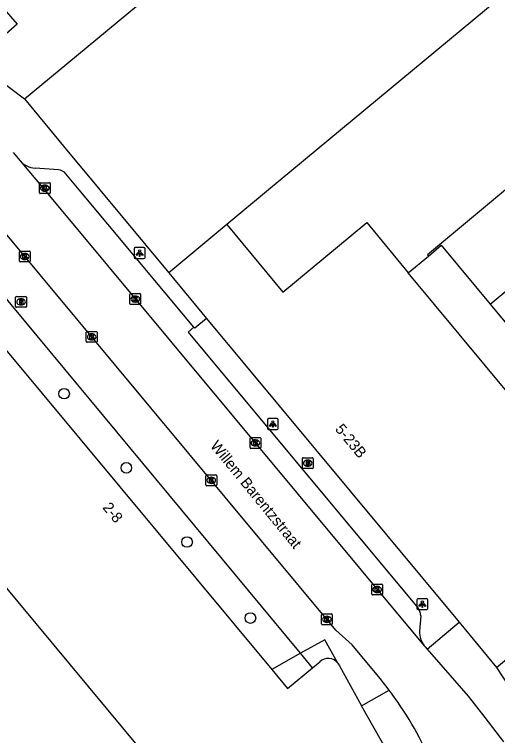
# Model space of a CAD drawing. Extents: x 160379 to 161131, y 383940 to 384849.
# Drawn here: x 160927.4 to 160972, y 384449.7 to 384516.2 of the extents above; entities that cross this region are included whole.
import ezdxf

# ---------------------------------------------------------------- set-up
doc = ezdxf.new("R2010")
doc.units = 0
for name, color, linetype in [('IMGEO_Boom', 7, 'Continuous'), ('IMGEO_Brandkraan', 7, 'Continuous'), ('IMGEO_Kolk', 7, 'Continuous'), ('IMGEO_Lichtpunt', 7, 'Continuous'), ('IMGEO_Openbare_ruimte_label', 7, 'Continuous'), ('IMGEO_Pand', 7, 'Continuous'), ('IMGEO_Pand_nummerreeks', 7, 'Continuous'), ('IMGEO_Pand_overbouw', 7, 'Continuous'), ('IMGEO_Rijbaan_lokaal_open', 7, 'Continuous'), ('IMGEO_Voetpad_open', 7, 'Continuous')]:
    doc.layers.add(name, color=color, linetype=linetype)

msp = doc.modelspace()

# ---------------------------------------------------------------- linework, layer by layer
at = {"layer": 'IMGEO_Boom'}
for centre in [(160932.002, 384481.203), (160937.751, 384474.368), (160943.357, 384467.523), (160949.208, 384460.509)]:
    msp.add_circle(centre, 0.489, dxfattribs=at)
at = {"layer": 'IMGEO_Brandkraan'}
for p, q in [((160927.522, 384489.245), (160927.522, 384490.097)), ((160927.597, 384490.171), (160928.449, 384490.171)), ((160928.01, 384489.951), (160928.035, 384489.951)), ((160928.523, 384490.097), (160928.523, 384489.245)), ((160928.449, 384489.171), (160927.597, 384489.171)), ((160928.033, 384489.391), (160928.008, 384489.391)), ((160954.006, 384474.37), (160954.006, 384475.222)), ((160954.081, 384475.296), (160954.933, 384475.296)), ((160954.494, 384475.076), (160954.519, 384475.076)), ((160955.007, 384475.222), (160955.007, 384474.37)), ((160954.517, 384474.516), (160954.492, 384474.516)), ((160954.933, 384474.296), (160954.081, 384474.296))]:
    msp.add_line(p, q, dxfattribs=at)
for points in [[(160927.522, 384489.245), (160927.522, 384490.097)], [(160927.597, 384490.171), (160928.449, 384490.171)], [(160927.87, 384489.871), (160927.87, 384489.471), (160928.083, 384489.471)], [(160928.101, 384489.871), (160927.87, 384489.871)], [(160928.049, 384489.79), (160927.995, 384489.79), (160927.995, 384489.714)], [(160927.995, 384489.714), (160928.048, 384489.714)], [(160928.523, 384490.097), (160928.523, 384489.245)], [(160928.449, 384489.171), (160927.597, 384489.171)], [(160928.057, 384489.638), (160927.995, 384489.638), (160927.995, 384489.557)], [(160927.995, 384489.557), (160928.057, 384489.557)], [(160954.006, 384474.37), (160954.006, 384475.222)], [(160954.081, 384475.296), (160954.933, 384475.296)], [(160955.007, 384475.222), (160955.007, 384474.37)], [(160954.354, 384474.996), (160954.354, 384474.596), (160954.567, 384474.596)], [(160954.585, 384474.996), (160954.354, 384474.996)], [(160954.533, 384474.915), (160954.479, 384474.915), (160954.479, 384474.839)], [(160954.479, 384474.839), (160954.532, 384474.839)], [(160954.541, 384474.763), (160954.479, 384474.763), (160954.479, 384474.682)], [(160954.479, 384474.682), (160954.541, 384474.682)], [(160954.933, 384474.296), (160954.081, 384474.296)]]:
    msp.add_lwpolyline(points, dxfattribs=at)
for centre, radius, start, end in [((160927.599, 384490.095), 0.0765, 91.55205, 178.44795), ((160927.599, 384490.095), 0.0765, 91.55205, 178.44795), ((160928.05, 384489.752), 0.0379, 267.82845, 90.93552), ((160928.105, 384489.726), 0.145, 59.4692, 91.53667), ((160928.13, 384489.773), 0.0922, 285.51372, 58.15012), ((160928.447, 384490.095), 0.0765, 1.55205, 88.44795), ((160928.447, 384490.095), 0.0765, 1.55205, 88.44795), ((160927.599, 384489.247), 0.0765, 181.55205, 268.44795), ((160927.599, 384489.247), 0.0765, 181.55205, 268.44795), ((160928.058, 384489.597), 0.0404, 269.87594, 90.50774), ((160928.089, 384489.722), 0.251, 268.66757, 293.53466), ((160928.135, 384489.581), 0.105, 301.31148, 78.98903), ((160928.447, 384489.247), 0.0765, 271.55205, 358.44795), ((160928.447, 384489.247), 0.0765, 271.55205, 358.44795), ((160954.083, 384475.22), 0.0765, 91.55205, 178.44795), ((160954.083, 384475.22), 0.0765, 91.55205, 178.44795), ((160954.931, 384475.22), 0.0765, 1.55205, 88.44795), ((160954.931, 384475.22), 0.0765, 1.55205, 88.44795), ((160954.534, 384474.877), 0.0379, 267.82845, 90.93552), ((160954.542, 384474.722), 0.0404, 269.87594, 90.50774), ((160954.573, 384474.847), 0.251, 268.66757, 293.53466), ((160954.589, 384474.851), 0.145, 59.4692, 91.53667), ((160954.614, 384474.898), 0.0922, 285.51372, 58.15012), ((160954.619, 384474.706), 0.105, 301.31148, 78.98903), ((160954.083, 384474.372), 0.0765, 181.55205, 268.44795), ((160954.083, 384474.372), 0.0765, 181.55205, 268.44795), ((160954.931, 384474.372), 0.0765, 271.55205, 358.44795), ((160954.931, 384474.372), 0.0765, 271.55205, 358.44795)]:
    msp.add_arc(centre, radius, start, end, dxfattribs=at)
for centre, major_axis, ratio, start_param, end_param in [((160928.009, 384489.671), (-0.387, 0.002), 0.722429, 4.712389, 7.853982), ((160928.034, 384489.671), (-0.39, 0.002), 0.717154, 1.570796, 4.712389), ((160954.493, 384474.796), (-0.387, 0.002), 0.722429, 4.712389, 7.853982), ((160954.518, 384474.796), (-0.39, 0.002), 0.717154, 1.570796, 4.712389)]:
    msp.add_ellipse(centre, major_axis=major_axis, ratio=ratio, start_param=start_param, end_param=end_param, dxfattribs=at)
at = {"layer": 'IMGEO_Kolk'}
for p, q in [((160929.723, 384499.736), (160929.723, 384500.588)), ((160929.798, 384500.662), (160930.65, 384500.662)), ((160930.211, 384500.442), (160930.236, 384500.442)), ((160930.724, 384500.588), (160930.724, 384499.736)), ((160930.234, 384499.882), (160930.209, 384499.882)), ((160930.65, 384499.662), (160929.798, 384499.662)), ((160927.945, 384494.361), (160928.797, 384494.361)), ((160927.87, 384493.435), (160927.87, 384494.287)), ((160928.358, 384494.141), (160928.383, 384494.141)), ((160928.871, 384494.287), (160928.871, 384493.435)), ((160928.797, 384493.361), (160927.945, 384493.361)), ((160928.381, 384493.581), (160928.356, 384493.581)), ((160938.07, 384489.507), (160938.07, 384490.359)), ((160938.145, 384490.433), (160938.997, 384490.433)), ((160939.071, 384490.359), (160939.071, 384489.507)), ((160938.558, 384490.213), (160938.583, 384490.213)), ((160938.997, 384489.433), (160938.145, 384489.433)), ((160938.581, 384489.653), (160938.556, 384489.653)), ((160934.055, 384486.017), (160934.055, 384486.869)), ((160934.13, 384486.943), (160934.982, 384486.943)), ((160934.543, 384486.723), (160934.568, 384486.723)), ((160935.056, 384486.869), (160935.056, 384486.017)), ((160934.982, 384485.943), (160934.13, 384485.943)), ((160934.566, 384486.163), (160934.541, 384486.163)), ((160949.172, 384476.236), (160949.172, 384477.088)), ((160949.247, 384477.162), (160950.099, 384477.162)), ((160950.173, 384477.088), (160950.173, 384476.236)), ((160949.66, 384476.942), (160949.685, 384476.942)), ((160950.099, 384476.162), (160949.247, 384476.162)), ((160949.683, 384476.382), (160949.658, 384476.382)), ((160945.094, 384472.787), (160945.094, 384473.639)), ((160945.169, 384473.713), (160946.021, 384473.713)), ((160945.582, 384473.493), (160945.607, 384473.493)), ((160946.095, 384473.639), (160946.095, 384472.787)), ((160946.021, 384472.713), (160945.169, 384472.713)), ((160945.605, 384472.933), (160945.58, 384472.933)), ((160960.416, 384462.714), (160960.416, 384463.566)), ((160960.491, 384463.64), (160961.343, 384463.64)), ((160960.904, 384463.42), (160960.929, 384463.42)), ((160961.417, 384463.566), (160961.417, 384462.714)), ((160961.343, 384462.64), (160960.491, 384462.64)), ((160960.927, 384462.86), (160960.902, 384462.86)), ((160955.772, 384459.964), (160955.772, 384460.816)), ((160955.847, 384460.89), (160956.699, 384460.89)), ((160956.26, 384460.67), (160956.285, 384460.67)), ((160956.773, 384460.816), (160956.773, 384459.964)), ((160956.699, 384459.89), (160955.847, 384459.89)), ((160956.283, 384460.11), (160956.258, 384460.11))]:
    msp.add_line(p, q, dxfattribs=at)
for points in [[(160929.723, 384499.736), (160929.723, 384500.588)], [(160929.798, 384500.662), (160930.65, 384500.662)], [(160930.044, 384500.362), (160930.167, 384500.362), (160930.167, 384500.211), (160930.297, 384500.362), (160930.461, 384500.362), (160930.315, 384500.211), (160930.468, 384499.962), (160930.316, 384499.962), (160930.231, 384500.126), (160930.167, 384500.059), (160930.167, 384499.962), (160930.044, 384499.962), (160930.044, 384500.362)], [(160930.724, 384500.588), (160930.724, 384499.736)], [(160930.65, 384499.662), (160929.798, 384499.662)], [(160927.945, 384494.361), (160928.797, 384494.361)], [(160927.87, 384493.435), (160927.87, 384494.287)], [(160928.191, 384494.061), (160928.314, 384494.061), (160928.314, 384493.91), (160928.444, 384494.061), (160928.608, 384494.061), (160928.462, 384493.91), (160928.615, 384493.661), (160928.463, 384493.661), (160928.378, 384493.825), (160928.314, 384493.758), (160928.314, 384493.661), (160928.191, 384493.661), (160928.191, 384494.061)], [(160928.871, 384494.287), (160928.871, 384493.435)], [(160928.797, 384493.361), (160927.945, 384493.361)], [(160938.07, 384489.507), (160938.07, 384490.359)], [(160938.145, 384490.433), (160938.997, 384490.433)], [(160939.071, 384490.359), (160939.071, 384489.507)], [(160938.391, 384490.133), (160938.514, 384490.133), (160938.514, 384489.982), (160938.644, 384490.133), (160938.808, 384490.133), (160938.662, 384489.982), (160938.815, 384489.733), (160938.663, 384489.733), (160938.578, 384489.897), (160938.514, 384489.83), (160938.514, 384489.733), (160938.391, 384489.733), (160938.391, 384490.133)], [(160938.997, 384489.433), (160938.145, 384489.433)], [(160934.055, 384486.017), (160934.055, 384486.869)], [(160934.13, 384486.943), (160934.982, 384486.943)], [(160934.376, 384486.643), (160934.499, 384486.643), (160934.499, 384486.492), (160934.629, 384486.643), (160934.793, 384486.643), (160934.647, 384486.492), (160934.8, 384486.243), (160934.648, 384486.243), (160934.563, 384486.407), (160934.499, 384486.34), (160934.499, 384486.243), (160934.376, 384486.243), (160934.376, 384486.643)], [(160935.056, 384486.869), (160935.056, 384486.017)], [(160934.982, 384485.943), (160934.13, 384485.943)], [(160949.172, 384476.236), (160949.172, 384477.088)], [(160949.247, 384477.162), (160950.099, 384477.162)], [(160950.173, 384477.088), (160950.173, 384476.236)], [(160949.493, 384476.862), (160949.616, 384476.862), (160949.616, 384476.711), (160949.746, 384476.862), (160949.91, 384476.862), (160949.764, 384476.711), (160949.917, 384476.462), (160949.765, 384476.462), (160949.68, 384476.626), (160949.616, 384476.559), (160949.616, 384476.462), (160949.493, 384476.462), (160949.493, 384476.862)], [(160950.099, 384476.162), (160949.247, 384476.162)], [(160945.094, 384472.787), (160945.094, 384473.639)], [(160945.169, 384473.713), (160946.021, 384473.713)], [(160945.415, 384473.413), (160945.538, 384473.413), (160945.538, 384473.262), (160945.668, 384473.413), (160945.832, 384473.413), (160945.686, 384473.262), (160945.839, 384473.013), (160945.687, 384473.013), (160945.602, 384473.177), (160945.538, 384473.11), (160945.538, 384473.013), (160945.415, 384473.013), (160945.415, 384473.413)], [(160946.095, 384473.639), (160946.095, 384472.787)], [(160946.021, 384472.713), (160945.169, 384472.713)], [(160960.416, 384462.714), (160960.416, 384463.566)], [(160960.491, 384463.64), (160961.343, 384463.64)], [(160960.737, 384463.34), (160960.86, 384463.34), (160960.86, 384463.189), (160960.99, 384463.34), (160961.154, 384463.34), (160961.008, 384463.189), (160961.161, 384462.94), (160961.009, 384462.94), (160960.924, 384463.104), (160960.86, 384463.037), (160960.86, 384462.94), (160960.737, 384462.94), (160960.737, 384463.34)], [(160961.417, 384463.566), (160961.417, 384462.714)], [(160961.343, 384462.64), (160960.491, 384462.64)], [(160955.772, 384459.964), (160955.772, 384460.816)], [(160955.847, 384460.89), (160956.699, 384460.89)], [(160956.093, 384460.59), (160956.216, 384460.59), (160956.216, 384460.439), (160956.346, 384460.59), (160956.51, 384460.59), (160956.364, 384460.439), (160956.517, 384460.19), (160956.365, 384460.19), (160956.28, 384460.354), (160956.216, 384460.287), (160956.216, 384460.19), (160956.093, 384460.19), (160956.093, 384460.59)], [(160956.773, 384460.816), (160956.773, 384459.964)], [(160956.699, 384459.89), (160955.847, 384459.89)]]:
    msp.add_lwpolyline(points, dxfattribs=at)
for centre, start, end in [((160929.8, 384500.586), 91.55205, 178.44795), ((160929.8, 384500.586), 91.55205, 178.44795), ((160930.648, 384500.586), 1.55205, 88.44795), ((160930.648, 384500.586), 1.55205, 88.44795), ((160929.8, 384499.738), 181.55205, 268.44795), ((160929.8, 384499.738), 181.55205, 268.44795), ((160930.648, 384499.738), 271.55205, 358.44795), ((160930.648, 384499.738), 271.55205, 358.44795), ((160927.947, 384494.285), 91.55205, 178.44795), ((160927.947, 384494.285), 91.55205, 178.44795), ((160928.795, 384494.285), 1.55205, 88.44795), ((160928.795, 384494.285), 1.55205, 88.44795), ((160927.947, 384493.437), 181.55205, 268.44795), ((160927.947, 384493.437), 181.55205, 268.44795), ((160928.795, 384493.437), 271.55205, 358.44795), ((160928.795, 384493.437), 271.55205, 358.44795), ((160938.147, 384490.357), 91.55205, 178.44795), ((160938.147, 384490.357), 91.55205, 178.44795), ((160938.995, 384490.357), 1.55205, 88.44795), ((160938.995, 384490.357), 1.55205, 88.44795), ((160938.147, 384489.509), 181.55205, 268.44795), ((160938.147, 384489.509), 181.55205, 268.44795), ((160938.995, 384489.509), 271.55205, 358.44795), ((160938.995, 384489.509), 271.55205, 358.44795), ((160934.132, 384486.867), 91.55205, 178.44795), ((160934.132, 384486.867), 91.55205, 178.44795), ((160934.98, 384486.867), 1.55205, 88.44795), ((160934.98, 384486.867), 1.55205, 88.44795), ((160934.132, 384486.019), 181.55205, 268.44795), ((160934.132, 384486.019), 181.55205, 268.44795), ((160934.98, 384486.019), 271.55205, 358.44795), ((160934.98, 384486.019), 271.55205, 358.44795), ((160949.249, 384477.086), 91.55205, 178.44795), ((160949.249, 384477.086), 91.55205, 178.44795), ((160950.097, 384477.086), 1.55205, 88.44795), ((160950.097, 384477.086), 1.55205, 88.44795), ((160949.249, 384476.238), 181.55205, 268.44795), ((160949.249, 384476.238), 181.55205, 268.44795), ((160950.097, 384476.238), 271.55205, 358.44795), ((160950.097, 384476.238), 271.55205, 358.44795), ((160945.171, 384473.637), 91.55205, 178.44795), ((160945.171, 384473.637), 91.55205, 178.44795), ((160946.019, 384473.637), 1.55205, 88.44795), ((160946.019, 384473.637), 1.55205, 88.44795), ((160945.171, 384472.789), 181.55205, 268.44795), ((160945.171, 384472.789), 181.55205, 268.44795), ((160946.019, 384472.789), 271.55205, 358.44795), ((160946.019, 384472.789), 271.55205, 358.44795), ((160960.493, 384463.564), 91.55205, 178.44795), ((160960.493, 384463.564), 91.55205, 178.44795), ((160961.341, 384463.564), 1.55205, 88.44795), ((160961.341, 384463.564), 1.55205, 88.44795), ((160960.493, 384462.716), 181.55205, 268.44795), ((160960.493, 384462.716), 181.55205, 268.44795), ((160961.341, 384462.716), 271.55205, 358.44795), ((160961.341, 384462.716), 271.55205, 358.44795), ((160955.849, 384460.814), 91.55205, 178.44795), ((160955.849, 384460.814), 91.55205, 178.44795), ((160956.697, 384460.814), 1.55205, 88.44795), ((160956.697, 384460.814), 1.55205, 88.44795), ((160955.849, 384459.966), 181.55205, 268.44795), ((160955.849, 384459.966), 181.55205, 268.44795), ((160956.697, 384459.966), 271.55205, 358.44795), ((160956.697, 384459.966), 271.55205, 358.44795)]:
    msp.add_arc(centre, 0.0765, start, end, dxfattribs=at)
for centre, major_axis, ratio, start_param, end_param in [((160930.21, 384500.162), (-0.387, 0.002), 0.722429, 4.712389, 7.853982), ((160930.235, 384500.162), (-0.39, 0.002), 0.717154, 1.570796, 4.712389), ((160928.357, 384493.861), (-0.387, 0.002), 0.722429, 4.712389, 7.853982), ((160928.382, 384493.861), (-0.39, 0.002), 0.717154, 1.570796, 4.712389), ((160938.557, 384489.933), (-0.387, 0.002), 0.722429, 4.712389, 7.853982), ((160938.582, 384489.933), (-0.39, 0.002), 0.717154, 1.570796, 4.712389), ((160934.542, 384486.443), (-0.387, 0.002), 0.722429, 4.712389, 7.853982), ((160934.567, 384486.443), (-0.39, 0.002), 0.717154, 1.570796, 4.712389), ((160949.659, 384476.662), (-0.387, 0.002), 0.722429, 4.712389, 7.853982), ((160949.684, 384476.662), (-0.39, 0.002), 0.717154, 1.570796, 4.712389), ((160945.581, 384473.213), (-0.387, 0.002), 0.722429, 4.712389, 7.853982), ((160945.606, 384473.213), (-0.39, 0.002), 0.717154, 1.570796, 4.712389), ((160960.903, 384463.14), (-0.387, 0.002), 0.722429, 4.712389, 7.853982), ((160960.928, 384463.14), (-0.39, 0.002), 0.717154, 1.570796, 4.712389), ((160956.259, 384460.39), (-0.387, 0.002), 0.722429, 4.712389, 7.853982), ((160956.284, 384460.39), (-0.39, 0.002), 0.717154, 1.570796, 4.712389)]:
    msp.add_ellipse(centre, major_axis=major_axis, ratio=ratio, start_param=start_param, end_param=end_param, dxfattribs=at)
at = {"layer": 'IMGEO_Lichtpunt'}
for p, q in [((160938.478, 384494.578), (160938.478, 384493.771)), ((160938.478, 384494.578), (160938.478, 384493.771)), ((160939.38, 384494.673), (160938.572, 384494.673)), ((160939.38, 384494.673), (160938.572, 384494.673)), ((160939.474, 384493.771), (160939.474, 384494.578)), ((160939.474, 384493.771), (160939.474, 384494.578)), ((160938.572, 384493.677), (160939.38, 384493.677)), ((160938.572, 384493.677), (160939.38, 384493.677)), ((160950.785, 384478.807), (160950.785, 384478)), ((160950.785, 384478.807), (160950.785, 384478)), ((160951.687, 384478.902), (160950.879, 384478.902)), ((160951.687, 384478.902), (160950.879, 384478.902)), ((160951.781, 384478), (160951.781, 384478.807)), ((160951.781, 384478), (160951.781, 384478.807)), ((160950.879, 384477.906), (160951.687, 384477.906)), ((160950.879, 384477.906), (160951.687, 384477.906)), ((160964.588, 384462.194), (160964.588, 384461.387)), ((160964.588, 384462.194), (160964.588, 384461.387)), ((160965.49, 384462.289), (160964.682, 384462.289)), ((160965.49, 384462.289), (160964.682, 384462.289)), ((160965.584, 384461.387), (160965.584, 384462.194)), ((160965.584, 384461.387), (160965.584, 384462.194)), ((160964.682, 384461.293), (160965.49, 384461.293)), ((160964.682, 384461.293), (160965.49, 384461.293))]:
    msp.add_line(p, q, dxfattribs=at)
for points in [[(160938.852, 384494.242), (160938.891, 384494.214), (160938.703, 384493.952), (160938.665, 384493.979), (160938.852, 384494.242)], [(160938.954, 384494.194), (160939.001, 384494.194), (160939.001, 384493.872), (160938.954, 384493.872), (160938.954, 384494.194)], [(160939.064, 384494.214), (160939.102, 384494.241), (160939.289, 384493.979), (160939.25, 384493.951), (160939.064, 384494.214)], [(160951.159, 384478.471), (160951.198, 384478.443), (160951.01, 384478.181), (160950.972, 384478.208), (160951.159, 384478.471)], [(160951.261, 384478.423), (160951.308, 384478.423), (160951.308, 384478.101), (160951.261, 384478.101), (160951.261, 384478.423)], [(160951.371, 384478.443), (160951.409, 384478.47), (160951.596, 384478.208), (160951.557, 384478.18), (160951.371, 384478.443)], [(160964.962, 384461.858), (160965.001, 384461.83), (160964.813, 384461.568), (160964.775, 384461.595), (160964.962, 384461.858)], [(160965.064, 384461.81), (160965.111, 384461.81), (160965.111, 384461.488), (160965.064, 384461.488), (160965.064, 384461.81)], [(160965.174, 384461.83), (160965.212, 384461.857), (160965.399, 384461.595), (160965.36, 384461.567), (160965.174, 384461.83)]]:
    msp.add_lwpolyline(points, dxfattribs=at)
for centre in [(160938.977, 384494.376), (160951.284, 384478.605), (160965.087, 384461.992)]:
    msp.add_circle(centre, 0.0994, dxfattribs=at)
for centre, start, end in [((160938.572, 384494.578), 90, 180), ((160938.572, 384494.578), 90, 180), ((160939.38, 384494.578), 0, 90), ((160939.38, 384494.578), 0, 90), ((160938.572, 384493.771), 180, 270), ((160938.572, 384493.771), 180, 270), ((160939.38, 384493.771), 270, 0), ((160939.38, 384493.771), 270, 360), ((160950.879, 384478.807), 90, 180), ((160950.879, 384478.807), 90, 180), ((160951.687, 384478.807), 0, 90), ((160951.687, 384478.807), 0, 90), ((160950.879, 384478), 180, 270), ((160950.879, 384478), 180, 270), ((160951.687, 384478), 270, 0), ((160951.687, 384478), 270, 360), ((160964.682, 384462.194), 90, 180), ((160964.682, 384462.194), 90, 180), ((160965.49, 384462.194), 0, 90), ((160965.49, 384462.194), 0, 90), ((160964.682, 384461.387), 180, 270), ((160964.682, 384461.387), 180, 270), ((160965.49, 384461.387), 270, 0), ((160965.49, 384461.387), 270, 360)]:
    msp.add_arc(centre, 0.0946, start, end, dxfattribs=at)
at = {"layer": 'IMGEO_Pand'}
for points in [[(160928.333, 384508.386), (160933.144, 384512.375), (160947.461, 384524.246), (160947.378, 384524.346)], [(160975.311, 384520.261), (160950.877, 384500), (160947.031, 384496.811)], [(160995.98, 384519.246), (160972.766, 384500), (160965.554, 384494.02), (160965.649, 384493.903)], [(160923.552, 384515.928), (160925.578, 384517.689), (160927.66, 384515.292), (160925.582, 384513.487)], [(160971.343, 384489.458), (160984.058, 384500), (161000, 384513.218), (161000.58, 384513.699)], [(160928.333, 384508.386), (160931.945, 384504.043), (160935.307, 384500), (160941.662, 384492.359)], [(160947.031, 384496.811), (160941.662, 384492.359)], [(160947.031, 384496.811), (160952.209, 384490.569), (160959.962, 384497.001), (160963.77, 384492.344)], [(160965.649, 384493.903), (160966.839, 384494.89), (160971.343, 384489.458)], [(160919.43, 384493.864), (160951.178, 384455.771), (160952.645, 384454.011), (160954.949, 384455.919)], [(160963.77, 384492.344), (160965.649, 384493.903)], [(160941.662, 384492.359), (160945.164, 384488.148)], [(160971.944, 384455.948), (160975.793, 384459.141), (160985.034, 384466.802), (160963.77, 384492.344)], [(160971.343, 384489.458), (160975.557, 384484.376)], [(160945.164, 384488.148), (160968.477, 384460.117)], [(160947.242, 384438.586), (160926.087, 384464.009)], [(160968.477, 384460.117), (160971.944, 384455.948)], [(160954.949, 384455.919), (160955.619, 384456.473)], [(160957.289, 384456.332), (160957.425, 384456.088), (160959.479, 384452.401)], [(160947.242, 384438.586), (160962.449, 384447.151), (160959.479, 384452.401)]]:
    msp.add_lwpolyline(points, dxfattribs=at)
msp.add_arc((160956.392, 384455.671), 1.114, 36.40454, 133.94325, dxfattribs=at)
at = {"layer": 'IMGEO_Pand_overbouw'}
for points in [[(160957.289, 384456.332), (160956.079, 384458.501), (160953.839, 384457.254), (160951.178, 384455.771)], [(160951.178, 384455.771), (160952.645, 384454.011), (160954.949, 384455.919), (160955.619, 384456.473)]]:
    msp.add_lwpolyline(points, dxfattribs=at)
msp.add_arc((160956.392, 384455.671), 1.114, 36.40454, 133.94325, dxfattribs=at)
at = {"layer": 'IMGEO_Rijbaan_lokaal_open'}
for points in [[(160927.302, 384503.464), (160927.936, 384502.692)], [(160927.936, 384502.692), (160930.182, 384500), (160965.268, 384457.955)], [(160962.025, 384453.853), (160961.188, 384454.939), (160958.619, 384458.033), (160957.105, 384459.39), (160926.423, 384496.184)], [(160965.268, 384457.955), (160965.357, 384457.848), (160965.518, 384457.644)], [(160965.518, 384457.644), (160969.312, 384453.303), (160970.863, 384451.348), (160972.595, 384449.078)], [(160971.944, 384455.948), (160974.165, 384452.55)]]:
    msp.add_lwpolyline(points, dxfattribs=at)
msp.add_arc((160935.128, 384433.598), 33.671, 24.20327, 36.98211, dxfattribs=at)
at = {"layer": 'IMGEO_Voetpad_open'}
for points in [[(160912.19, 384508.111), (160923.773, 384511.852), (160928.333, 384508.386)], [(160931.476, 384501.848), (160929.315, 384502)], [(160943.995, 384487.35), (160933.403, 384500), (160932.16, 384501.485)], [(160954.949, 384455.919), (160953.839, 384457.254), (160923.471, 384493.779)], [(160945.164, 384488.148), (160944.085, 384487.242), (160943.995, 384487.35)], [(160943.995, 384487.35), (160943.465, 384486.889), (160964.664, 384461.453)], [(160964.934, 384460.716), (160964.818, 384459.286)], [(160965.518, 384457.644), (160968.477, 384460.117)], [(160959.479, 384452.401), (160962.025, 384453.853)]]:
    msp.add_lwpolyline(points, dxfattribs=at)
for centre, radius, start, end in [((160929.449, 384503.988), 1.992, 220.57245, 266.13137), ((160931.438, 384500.95), 0.899, 36.52599, 87.56407), ((160963.863, 384460.742), 1.071, 358.62289, 41.61774), ((160966.945, 384459.263), 2.127, 179.39145, 217.96848)]:
    msp.add_arc(centre, radius, start, end, dxfattribs=at)

# ---------------------------------------------------------------- texts
at = {"layer": 'IMGEO_Openbare_ruimte_label'}
msp.add_text('Willem Barentzstraat', height=1, rotation=309.27731, dxfattribs=at).set_placement((160945.441, 384476.372))
at = {"layer": 'IMGEO_Pand_nummerreeks'}
for s, rotation, p in [('5-23B', 309.72452, (160956.977, 384477.906)), ('2-8', 309.8089, (160935.503, 384470.674))]:
    msp.add_text(s, height=1, rotation=rotation, dxfattribs=at).set_placement(p)

doc.saveas('drawing.dxf')
